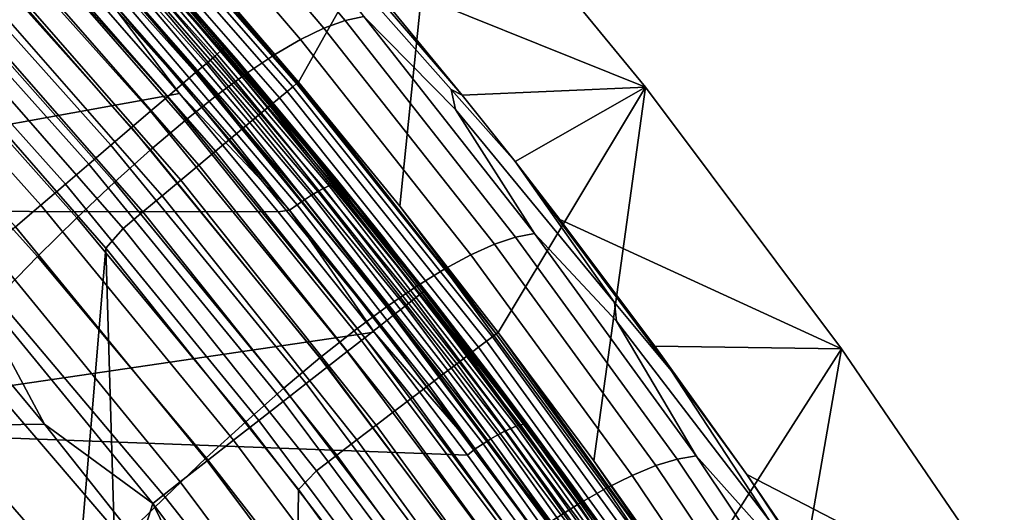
# Model space of a CAD drawing. Header units: metres. Extents: x -109 to 109, y -342 to 66.
# Tile 431 of 512: x 20.46 to 24.33, y 16.31 to 18.25. Entities that reach past the tile are written whole.
import ezdxf

# ---------------------------------------------------------------- set-up
doc = ezdxf.new("R2010")
doc.units = ezdxf.units.M
doc.layers.add('solid_K_24_62_16_000B91', color=7, linetype='CONTINUOUS')

msp = doc.modelspace()

# ---------------------------------------------------------------- linework, layer by layer
at = {"layer": 'solid_K_24_62_16_000B91'}
for points in [[(21.556717, 18.003494, 30.034899), (22.105383, 18.978546), (21.24576, 19.936169), (21.147419, 18.482546, 30.034899)], [(21.266521, 18.139118, 83.562515), (20.440481, 19.061989, 83.562515), (20.426624, 19.049023, 83.699898), (21.252106, 18.126778, 83.699898)], [(21.266521, 18.139118, 83.562515), (21.086004, 18.357349, 83.426178), (20.440481, 19.061989, 83.562515)], [(21.034431, 19.075994, -17.768059), (21.740517, 18.246279, -17.916239), (21.657263, 18.21594, -18.24008), (20.951946, 19.043344, -18.104694)], [(21.107794, 19.093575, -17.428127), (21.814543, 18.262384, -17.589079), (21.740517, 18.246279, -17.916239), (21.034431, 19.075994, -17.768059)], [(21.228111, 18.106237, 83.834938), (20.403563, 19.027443, 83.834938), (20.37149, 18.997433, 83.966492), (21.194744, 18.077677, 83.966492)], [(21.252106, 18.126778, 83.699898), (20.426624, 19.049023, 83.699898), (20.403563, 19.027443, 83.834938), (21.228111, 18.106237, 83.834938)], [(20.951946, 19.043344, -18.104694), (21.657263, 18.21594, -18.24008), (21.564966, 18.171389, -18.5597), (20.860523, 18.995647, -18.437096)], [(21.194744, 18.077677, 83.966492), (20.37149, 18.997433, 83.966492), (20.330685, 18.959249, 84.093422), (21.15229, 18.041334, 84.093422)], [(20.860523, 18.995647, -18.437096), (21.564966, 18.171389, -18.5597), (21.463814, 18.11264, -18.874199), (20.760344, 18.932922, -18.764328)], [(21.15229, 18.041334, 84.093422), (20.330685, 18.959249, 84.093422), (20.281494, 18.913219, 84.214653), (21.10111, 17.997526, 84.214653)], [(20.706358, 18.933893, 30.237499), (21.534784, 17.986069, 30.237499), (21.549522, 17.998379, 30.136866), (20.72053, 18.946852, 30.136866)], [(20.72053, 18.946852, 30.136866), (21.549522, 17.998379, 30.136866), (20.727478, 18.952293, 30.034899)], [(21.549522, 17.998379, 30.136866), (21.147419, 18.482546, 30.034899), (20.727478, 18.952293, 30.034899)], [(21.401724, 18.907171, -16.538019), (22.105383, 18.978546), (22.921869, 17.983912), (21.806805, 18.43462, -16.609694)], [(21.556717, 18.003494, 30.034899), (21.955164, 17.515381, 30.034899), (22.105383, 18.978546)], [(22.342562, 17.018454, 30.034899), (22.921869, 17.983912), (22.105383, 18.978546), (21.955164, 17.515381, 30.034899)], [(21.10111, 17.997526, 84.214653), (20.281494, 18.913219, 84.214653), (20.224337, 18.859735, 84.32914), (21.041643, 17.946623, 84.32914)], [(20.760344, 18.932922, -18.764328), (21.463814, 18.11264, -18.874199), (21.353992, 18.039719, -19.182673), (20.651598, 18.855192, -19.085451)], [(21.51222, 17.967224, 30.335642), (20.684662, 18.914055, 30.335642), (20.65567, 18.887545, 30.430262), (21.482067, 17.942041, 30.430262)], [(21.534784, 17.986069, 30.237499), (20.706358, 18.933893, 30.237499), (20.684662, 18.914055, 30.335642), (21.51222, 17.967224, 30.335642)], [(21.482067, 17.942041, 30.430262), (20.65567, 18.887545, 30.430262), (20.619686, 18.854641, 30.520365), (21.444643, 17.910784, 30.520365)], [(21.041643, 17.946623, 84.32914), (20.224337, 18.859735, 84.32914), (20.159704, 18.799255, 84.435905), (20.974398, 17.889061, 84.435905)], [(20.651598, 18.855192, -19.085451), (21.353992, 18.039719, -19.182673), (21.235695, 17.95265, -19.484222), (20.534472, 18.762487, -19.399534)], [(21.444643, 17.910784, 30.520365), (20.619686, 18.854641, 30.520365), (20.577085, 18.815689, 30.605007), (21.400339, 17.873781, 30.605007)], [(20.974398, 17.889061, 84.435905), (20.159704, 18.799255, 84.435905), (20.088146, 18.732296, 84.534042), (20.89995, 17.825333, 84.534042)], [(21.400339, 17.873781, 30.605007), (20.577085, 18.815689, 30.605007), (20.528318, 18.771095, 30.683298), (21.349623, 17.831421, 30.683298)], [(21.481642, 18.790995, -16.807993), (21.806805, 18.43462, -16.609694), (22.201454, 17.953299, -16.683163)], [(21.508642, 18.708078, -17.167213), (21.481642, 18.790995, -16.807993), (22.201454, 17.953299, -16.683163), (22.1583, 17.974325, -16.98991)], [(20.534472, 18.762487, -19.399534), (21.235695, 17.95265, -19.484222), (21.109228, 17.851658, -19.778053), (20.409275, 18.65505, -19.705748)], [(21.349623, 17.831421, 30.683298), (20.528318, 18.771095, 30.683298), (20.473896, 18.721333, 30.754417), (21.293022, 17.784149, 30.754417)], [(20.89995, 17.825333, 84.534042), (20.088146, 18.732296, 84.534042), (20.010277, 18.659431, 84.622704), (20.818932, 17.755983, 84.622704)], [(21.293022, 17.784149, 30.754417), (20.473896, 18.721333, 30.754417), (20.414391, 18.66692, 30.817619), (21.231134, 17.73246, 30.817619)], [(22.1583, 17.974325, -16.98991), (22.174973, 17.896191, -17.335417), (21.814543, 18.262384, -17.589079), (21.508642, 18.708078, -17.167213)], [(20.818932, 17.755983, 84.622704), (20.010277, 18.659431, 84.622704), (19.92676, 18.581282, 84.701141), (20.73204, 17.681604, 84.701141)], [(20.409275, 18.65505, -19.705748), (21.109228, 17.851658, -19.778053), (20.975027, 17.737175, -20.06348), (20.27643, 18.533337, -20.003374)], [(21.231134, 17.73246, 30.817619), (20.414391, 18.66692, 30.817619), (20.350422, 18.608427, 30.872238), (21.164608, 17.676897, 30.872238)], [(21.164608, 17.676897, 30.872238), (20.350422, 18.608427, 30.872238), (20.282667, 18.546473, 30.917702), (21.094143, 17.618042, 30.917702)], [(20.73204, 17.681604, 84.701141), (19.92676, 18.581282, 84.701141), (19.83831, 18.498516, 84.768677), (20.640017, 17.602833, 84.768677)], [(20.27643, 18.533337, -20.003374), (20.975027, 17.737175, -20.06348), (20.833525, 17.60964, -20.339819), (20.136372, 18.397812, -20.291698)], [(21.094143, 17.618042, 30.917702), (20.282667, 18.546473, 30.917702), (20.211834, 18.481703, 30.953533), (21.020475, 17.556515, 30.953533)], [(20.916367, 18.549728, 45.523468), (21.086004, 18.357349, 83.426178), (21.891285, 17.392778, 83.426178), (21.318333, 18.087994, 45.422207)], [(20.939653, 18.520399, 45.481613), (20.916367, 18.549728, 45.523468), (21.318333, 18.087994, 45.422207)], [(21.694279, 17.601887, 45.203808), (20.916962, 18.516886, 45.406658), (20.930103, 18.520374, 45.443512), (21.707895, 17.604816, 45.240536)], [(21.707895, 17.604816, 45.240536), (20.930103, 18.520374, 45.443512), (20.939653, 18.520399, 45.481613), (21.717789, 17.604437, 45.278549)], [(20.939653, 18.520399, 45.481613), (21.318333, 18.087994, 45.422207), (21.710352, 17.617279, 45.318962)], [(21.717789, 17.604437, 45.278549), (20.939653, 18.520399, 45.481613), (21.710352, 17.617279, 45.318962)], [(20.640017, 17.602833, 84.768677), (19.83831, 18.498516, 84.768677), (19.745686, 18.411842, 84.824738), (20.543648, 17.52034, 84.824738)], [(21.020475, 17.556515, 30.953533), (20.211834, 18.481703, 30.953533), (20.138668, 18.414801, 30.979355), (20.944382, 17.492962, 30.979355)], [(21.608139, 17.558893, 45.081768), (20.833826, 18.470356, 45.283833), (20.858528, 18.486528, 45.309742), (21.633734, 17.574015, 45.107445)], [(21.633734, 17.574015, 45.107445), (20.858528, 18.486528, 45.309742), (20.880865, 18.499817, 45.339195), (21.656878, 17.586353, 45.136684)], [(21.656878, 17.586353, 45.136684), (20.880865, 18.499817, 45.339195), (20.900455, 18.509995, 45.371685), (21.677176, 17.595697, 45.168991)], [(21.677176, 17.595697, 45.168991), (20.900455, 18.509995, 45.371685), (20.916962, 18.516886, 45.406658), (21.694279, 17.601887, 45.203808)], [(21.549522, 17.998379, 30.136866), (21.556717, 18.003494, 30.034899), (21.147419, 18.482546, 30.034899)], [(21.551392, 17.521385, 45.042801), (20.779057, 18.430519, 45.24435), (20.807184, 18.45158, 45.261909), (21.580534, 17.541248, 45.060097)], [(21.580534, 17.541248, 45.060097), (20.807184, 18.45158, 45.261909), (20.833826, 18.470356, 45.283833), (21.608139, 17.558893, 45.081768)], [(20.691385, 18.416203, 45.230801), (21.089098, 17.959393, 45.129528), (18.541027, 17.4972, 45.027061), (17.739666, 18.313946, 45.20813)], [(20.543648, 17.52034, 84.824738), (19.745686, 18.411842, 84.824738), (19.649675, 18.322002, 84.868843), (20.443758, 17.434835, 84.868843)], [(20.944382, 17.492962, 30.979355), (20.138668, 18.414801, 30.979355), (20.063936, 18.346464, 30.994898), (20.866659, 17.428047, 30.994898)], [(20.749929, 18.407536, 45.231457), (21.089098, 17.959393, 45.129528), (20.691385, 18.416203, 45.230801)], [(21.521212, 17.49964, 45.030178), (20.749929, 18.407536, 45.231457), (20.779057, 18.430519, 45.24435), (21.551392, 17.521385, 45.042801)], [(21.521212, 17.49964, 45.030178), (21.089098, 17.959393, 45.129528), (20.749929, 18.407536, 45.231457)], [(22.201454, 17.953299, -16.683163), (21.806805, 18.43462, -16.609694), (22.921869, 17.983912)], [(20.136372, 18.397812, -20.291698), (20.833525, 17.60964, -20.339819), (20.685156, 17.469492, -20.606384), (19.989531, 18.248943, -20.570007)], [(20.063936, 18.346464, 30.994898), (20.000063, 18.266809, 31), (20.799564, 17.350996, 31), (20.866659, 17.428047, 30.994898)], [(21.266521, 18.139118, 83.562515), (21.891285, 17.392778, 83.426178), (21.086004, 18.357349, 83.426178)], [(19.799986, 13.563207, 31), (20.405186, 12.634414, 31), (20.799564, 17.350996, 31), (20.000063, 18.266809, 31)], [(19.989531, 18.248943, -20.570007), (20.685156, 17.469492, -20.606384), (20.530357, 17.317169, -20.862495), (19.836336, 18.087198, -20.837587)], [(21.814543, 18.262384, -17.589079), (22.485926, 17.408411, -17.751558), (22.411476, 17.393795, -18.065699), (21.740517, 18.246279, -17.916239)], [(22.174973, 17.896191, -17.335417), (22.485926, 17.408411, -17.751558), (21.814543, 18.262384, -17.589079)], [(21.657263, 18.21594, -18.24008), (22.327738, 17.365789, -18.376505), (22.234901, 17.324408, -18.683111), (21.564966, 18.171389, -18.5597)], [(21.740517, 18.246279, -17.916239), (22.411476, 17.393795, -18.065699), (22.327738, 17.365789, -18.376505), (21.657263, 18.21594, -18.24008)], [(21.564966, 18.171389, -18.5597), (22.234901, 17.324408, -18.683111), (22.133154, 17.269669, -18.98465), (21.463814, 18.11264, -18.874199)], [(22.050934, 17.180611, 83.562515), (21.266521, 18.139118, 83.562515), (21.252106, 18.126778, 83.699898), (22.035984, 17.168921, 83.699898)], [(22.050934, 17.180611, 83.562515), (21.891285, 17.392778, 83.426178), (21.266521, 18.139118, 83.562515)], [(22.011105, 17.149462, 83.834938), (21.228111, 18.106237, 83.834938), (21.194744, 18.077677, 83.966492), (21.976507, 17.122404, 83.966492)], [(22.035984, 17.168921, 83.699898), (21.252106, 18.126778, 83.699898), (21.228111, 18.106237, 83.834938), (22.011105, 17.149462, 83.834938)], [(21.463814, 18.11264, -18.874199), (22.133154, 17.269669, -18.98465), (22.022684, 17.201586, -19.280252), (21.353992, 18.039719, -19.182673)], [(19.836336, 18.087198, -20.837587), (20.530357, 17.317169, -20.862495), (20.369566, 17.153114, -21.107468), (19.677219, 17.91304, -21.093723)], [(21.976507, 17.122404, 83.966492), (21.194744, 18.077677, 83.966492), (21.15229, 18.041334, 84.093422), (21.932487, 17.087976, 84.093422)], [(21.710352, 17.617279, 45.318962), (21.318333, 18.087994, 45.422207), (21.891285, 17.392778, 83.426178)], [(21.932487, 17.087976, 84.093422), (21.15229, 18.041334, 84.093422), (21.10111, 17.997526, 84.214653), (21.879419, 17.046474, 84.214653)], [(21.353992, 18.039719, -19.182673), (22.022684, 17.201586, -19.280252), (21.903683, 17.120188, -19.569061), (21.235695, 17.95265, -19.484222)], [(21.879419, 17.046474, 84.214653), (21.10111, 17.997526, 84.214653), (21.041643, 17.946623, 84.32914), (21.81776, 16.998251, 84.32914)], [(22.31986, 17.002041, 30.237499), (21.534784, 17.986069, 30.237499), (21.51222, 17.967224, 30.335642), (22.296474, 16.984226, 30.335642)], [(21.534784, 17.986069, 30.237499), (22.31986, 17.002041, 30.237499), (22.335136, 17.013676, 30.136866), (21.549522, 17.998379, 30.136866)], [(21.549522, 17.998379, 30.136866), (22.335136, 17.013676, 30.136866), (21.556717, 18.003494, 30.034899)], [(22.335136, 17.013676, 30.136866), (21.955164, 17.515381, 30.034899), (21.556717, 18.003494, 30.034899)], [(22.409107, 17.69116, -16.723391), (22.201454, 17.953299, -16.683163), (22.921869, 17.983912)], [(22.342562, 17.018454, 30.034899), (22.718714, 16.512959, 30.034899), (22.921869, 17.983912)], [(22.409107, 17.69116, -16.723391), (22.921869, 17.983912), (23.69363, 16.954206), (22.585457, 17.463459, -16.758469)], [(23.083433, 15.999153, 30.034899), (23.69363, 16.954206), (22.921869, 17.983912), (22.718714, 16.512959, 30.034899)], [(21.089098, 17.959393, 45.129528), (21.477032, 17.493629, 45.026272), (18.541027, 17.4972, 45.027061)], [(21.81776, 16.998251, 84.32914), (21.041643, 17.946623, 84.32914), (20.974398, 17.889061, 84.435905), (21.748034, 16.94372, 84.435905)], [(21.521212, 17.49964, 45.030178), (21.477032, 17.493629, 45.026272), (21.089098, 17.959393, 45.129528)], [(21.235695, 17.95265, -19.484222), (21.903683, 17.120188, -19.569061), (21.776463, 17.025682, -19.850309), (21.109228, 17.851658, -19.778053)], [(22.265224, 16.960421, 30.430262), (21.482067, 17.942041, 30.430262), (21.444643, 17.910784, 30.520365), (22.226435, 16.930874, 30.520365)], [(22.296474, 16.984226, 30.335642), (21.51222, 17.967224, 30.335642), (21.482067, 17.942041, 30.430262), (22.265224, 16.960421, 30.430262)], [(22.1583, 17.974325, -16.98991), (22.201454, 17.953299, -16.683163), (22.409107, 17.69116, -16.723391)], [(22.174973, 17.896191, -17.335417), (22.1583, 17.974325, -16.98991), (22.409107, 17.69116, -16.723391), (22.80097, 17.1366, -17.173649)], [(22.226435, 16.930874, 30.520365), (21.444643, 17.910784, 30.520365), (21.400339, 17.873781, 30.605007), (22.180517, 16.895895, 30.605007)], [(21.748034, 16.94372, 84.435905), (20.974398, 17.889061, 84.435905), (20.89995, 17.825333, 84.534042), (21.670839, 16.883348, 84.534042)], [(22.180517, 16.895895, 30.605007), (21.400339, 17.873781, 30.605007), (21.349623, 17.831421, 30.683298), (22.127949, 16.855854, 30.683298)], [(22.80097, 17.1366, -17.173649), (22.807999, 17.063805, -17.505142), (22.485926, 17.408411, -17.751558), (22.174973, 17.896191, -17.335417)], [(21.670839, 16.883348, 84.534042), (20.89995, 17.825333, 84.534042), (20.818932, 17.755983, 84.622704), (21.586834, 16.81765, 84.622704)], [(21.109228, 17.851658, -19.778053), (21.776463, 17.025682, -19.850309), (21.641459, 16.918474, -20.123346), (20.975027, 17.737175, -20.06348)], [(22.127949, 16.855854, 30.683298), (21.349623, 17.831421, 30.683298), (21.293022, 17.784149, 30.754417), (22.069286, 16.811167, 30.754417)], [(22.069286, 16.811167, 30.754417), (21.293022, 17.784149, 30.754417), (21.231134, 17.73246, 30.817619), (22.005142, 16.762306, 30.817619)], [(21.586834, 16.81765, 84.622704), (20.818932, 17.755983, 84.622704), (20.73204, 17.681604, 84.701141), (21.496738, 16.747187, 84.701141)], [(20.975027, 17.737175, -20.06348), (21.641459, 16.918474, -20.123346), (21.499104, 16.798977, -20.387516), (20.833525, 17.60964, -20.339819)], [(22.005142, 16.762306, 30.817619), (21.231134, 17.73246, 30.817619), (21.164608, 17.676897, 30.872238), (21.936192, 16.709782, 30.872238)], [(21.496738, 16.747187, 84.701141), (20.73204, 17.681604, 84.701141), (20.640017, 17.602833, 84.768677), (21.40132, 16.672562, 84.768677)], [(21.936192, 16.709782, 30.872238), (21.164608, 17.676897, 30.872238), (21.094143, 17.618042, 30.917702), (21.863155, 16.654148, 30.917702)], [(23.023643, 16.868786, -16.91493), (22.409107, 17.69116, -16.723391), (22.585457, 17.463459, -16.758469)], [(23.023643, 16.868786, -16.91493), (22.80097, 17.1366, -17.173649), (22.409107, 17.69116, -16.723391)], [(21.40132, 16.672562, 84.768677), (20.640017, 17.602833, 84.768677), (20.543648, 17.52034, 84.824738), (21.301395, 16.594414, 84.824738)], [(20.833525, 17.60964, -20.339819), (21.499104, 16.798977, -20.387516), (21.349842, 16.667599, -20.642166), (20.685156, 17.469492, -20.606384)], [(21.863155, 16.654148, 30.917702), (21.094143, 17.618042, 30.917702), (21.020475, 17.556515, 30.953533), (21.786804, 16.595987, 30.953533)], [(22.392229, 16.641392, 44.927193), (21.656878, 17.586353, 45.136684), (21.677176, 17.595697, 45.168991), (22.413195, 16.649878, 44.959309)], [(22.413195, 16.649878, 44.959309), (21.677176, 17.595697, 45.168991), (21.694279, 17.601887, 45.203808), (22.430861, 16.655344, 44.993965)], [(22.430861, 16.655344, 44.993965), (21.694279, 17.601887, 45.203808), (21.707895, 17.604816, 45.240536), (22.444925, 16.657698, 45.030567)], [(22.444925, 16.657698, 45.030567), (21.707895, 17.604816, 45.240536), (21.717789, 17.604437, 45.278549), (22.455147, 16.656897, 45.068485)], [(21.710352, 17.617279, 45.318962), (21.891285, 17.392778, 83.426178), (22.652479, 16.393051, 83.426178), (22.092216, 17.1378, 45.21381)], [(21.717789, 17.604437, 45.278549), (21.710352, 17.617279, 45.318962), (22.092216, 17.1378, 45.21381)], [(21.717789, 17.604437, 45.278549), (22.092216, 17.1378, 45.21381), (22.334761, 16.821705, 45.144482)], [(22.455147, 16.656897, 45.068485), (21.717789, 17.604437, 45.278549), (22.334761, 16.821705, 45.144482)], [(21.786804, 16.595987, 30.953533), (21.020475, 17.556515, 30.953533), (20.944382, 17.492962, 30.979355), (21.707935, 16.53591, 30.979355)], [(22.31337, 16.59952, 44.851318), (21.580534, 17.541248, 45.060097), (21.608139, 17.558893, 45.081768), (22.341885, 16.615995, 44.87273)], [(22.341885, 16.615995, 44.87273), (21.608139, 17.558893, 45.081768), (21.633734, 17.574015, 45.107445), (22.368322, 16.630033, 44.898167)], [(22.368322, 16.630033, 44.898167), (21.633734, 17.574015, 45.107445), (21.656878, 17.586353, 45.136684), (22.392229, 16.641392, 44.927193)], [(21.301395, 16.594414, 84.824738), (20.543648, 17.52034, 84.824738), (20.443758, 17.434835, 84.868843), (21.197821, 16.513411, 84.868843)], [(22.252094, 16.560421, 44.82196), (21.521212, 17.49964, 45.030178), (21.551392, 17.521385, 45.042801), (22.283268, 16.580889, 44.834297)], [(22.283268, 16.580889, 44.834297), (21.551392, 17.521385, 45.042801), (21.580534, 17.541248, 45.060097), (22.31337, 16.59952, 44.851318)], [(22.335136, 17.013676, 30.136866), (22.342562, 17.018454, 30.034899), (21.955164, 17.515381, 30.034899)], [(21.477032, 17.493629, 45.026272), (21.854853, 17.019257, 44.921104), (19.302977, 16.64526, 44.838192), (18.541027, 17.4972, 45.027061)], [(21.707935, 16.53591, 30.979355), (20.944382, 17.492962, 30.979355), (20.866659, 17.428047, 30.994898), (21.62738, 16.474548, 30.994898)], [(21.521212, 17.49964, 45.030178), (21.854853, 17.019257, 44.921104), (21.477032, 17.493629, 45.026272)], [(22.252094, 16.560421, 44.82196), (21.854853, 17.019257, 44.921104), (21.521212, 17.49964, 45.030178)], [(21.197821, 16.513411, 84.868843), (20.443758, 17.434835, 84.868843), (20.3412, 17.347046, 84.900612), (21.09148, 16.430244, 84.900612)], [(20.685156, 17.469492, -20.606384), (21.349842, 16.667599, -20.642166), (21.194109, 16.524755, -20.886648), (20.530357, 17.317169, -20.862495)], [(22.958622, 16.965349, -16.835638), (22.585457, 17.463459, -16.758469), (23.69363, 16.954206)], [(23.023643, 16.868786, -16.91493), (22.585457, 17.463459, -16.758469), (22.958622, 16.965349, -16.835638)], [(20.866659, 17.428047, 30.994898), (20.799564, 17.350996, 31), (21.556969, 16.40049, 31), (21.62738, 16.474548, 30.994898)], [(22.485926, 17.408411, -17.751558), (23.121269, 16.533337, -17.915253), (23.046635, 16.520227, -18.216143), (22.411476, 17.393795, -18.065699)], [(22.807999, 17.063805, -17.505142), (23.121269, 16.533337, -17.915253), (22.485926, 17.408411, -17.751558)], [(22.050934, 17.180611, 83.562515), (22.652479, 16.393051, 83.426178), (21.891285, 17.392778, 83.426178)], [(22.327738, 17.365789, -18.376505), (22.962704, 16.494566, -18.513687), (22.869665, 16.456369, -18.80706), (22.234901, 17.324408, -18.683111)], [(22.411476, 17.393795, -18.065699), (23.046635, 16.520227, -18.216143), (22.962704, 16.494566, -18.513687), (22.327738, 17.365789, -18.376505)], [(21.09148, 16.430244, 84.900612), (20.3412, 17.347046, 84.900612), (20.236851, 17.257723, 84.919785), (20.983282, 16.345625, 84.919785)], [(20.405186, 12.634414, 31), (20.966978, 11.678433, 31), (20.799564, 17.350996, 31)], [(20.966978, 11.678433, 31), (21.483873, 10.697811, 31), (21.556969, 16.40049, 31), (20.799564, 17.350996, 31)], [(22.234901, 17.324408, -18.683111), (22.869665, 16.456369, -18.80706), (22.767706, 16.405649, -19.095428), (22.133154, 17.269669, -18.98465)], [(20.530357, 17.317169, -20.862495), (21.194109, 16.524755, -20.886648), (21.032343, 16.370859, -21.120308), (20.369566, 17.153114, -21.107468)], [(20.236851, 17.257723, 84.919785), (20.171715, 17.120872, 84.926178), (20.557764, 16.657158, 84.926178)], [(20.983282, 16.345625, 84.919785), (20.236851, 17.257723, 84.919785), (20.557764, 16.657158, 84.926178)], [(22.133154, 17.269669, -18.98465), (22.767706, 16.405649, -19.095428), (22.657017, 16.342422, -19.377962), (22.022684, 17.201586, -19.280252)], [(22.022684, 17.201586, -19.280252), (22.657017, 16.342422, -19.377962), (22.53779, 16.26671, -19.653835), (21.903683, 17.120188, -19.569061)], [(22.776728, 16.177326, 83.699898), (22.035984, 17.168921, 83.699898), (22.011105, 17.149462, 83.834938), (22.751013, 16.158989, 83.834938)], [(22.792177, 16.188345, 83.562515), (22.050934, 17.180611, 83.562515), (22.035984, 17.168921, 83.699898), (22.776728, 16.177326, 83.699898)], [(22.792177, 16.188345, 83.562515), (22.652479, 16.393051, 83.426178), (22.050934, 17.180611, 83.562515)], [(20.369566, 17.153114, -21.107468), (21.032343, 16.370859, -21.120308), (20.864985, 16.20632, -21.342495), (20.203215, 16.977764, -21.340618)], [(22.751013, 16.158989, 83.834938), (22.011105, 17.149462, 83.834938), (21.976507, 17.122404, 83.966492), (22.71525, 16.133488, 83.966492)], [(22.334761, 16.821705, 45.144482), (22.092216, 17.1378, 45.21381), (22.652479, 16.393051, 83.426178)], [(23.023643, 16.868786, -16.91493), (23.409035, 16.279367, -17.358896), (22.807999, 17.063805, -17.505142), (22.80097, 17.1366, -17.173649)], [(20.171715, 17.120872, 84.926178), (-20.55777, 16.65715, 84.926178), (-20.93309, 16.184858, 84.926178), (20.557764, 16.657158, 84.926178)], [(21.903683, 17.120188, -19.569061), (22.53779, 16.26671, -19.653835), (22.410336, 16.178707, -19.922319), (21.776463, 17.025682, -19.850309)], [(22.66975, 16.10104, 84.093422), (21.932487, 17.087976, 84.093422), (21.879419, 17.046474, 84.214653), (22.614899, 16.061926, 84.214653)], [(22.71525, 16.133488, 83.966492), (21.976507, 17.122404, 83.966492), (21.932487, 17.087976, 84.093422), (22.66975, 16.10104, 84.093422)], [(23.409035, 16.279367, -17.358896), (23.407118, 16.212427, -17.676098), (23.121269, 16.533337, -17.915253), (22.807999, 17.063805, -17.505142)], [(21.854853, 17.019257, 44.921104), (22.222502, 16.536335, 44.814045), (19.302977, 16.64526, 44.838192)], [(21.776463, 17.025682, -19.850309), (22.410336, 16.178707, -19.922319), (22.275091, 16.078789, -20.182793), (21.641459, 16.918474, -20.123346)], [(22.614899, 16.061926, 84.214653), (21.879419, 17.046474, 84.214653), (21.81776, 16.998251, 84.32914), (22.551167, 16.016478, 84.32914)], [(22.252094, 16.560421, 44.82196), (22.222502, 16.536335, 44.814045), (21.854853, 17.019257, 44.921104)], [(22.31986, 17.002041, 30.237499), (23.060011, 15.983788, 30.237499), (23.075792, 15.994726, 30.136866), (22.335136, 17.013676, 30.136866)], [(22.335136, 17.013676, 30.136866), (23.075792, 15.994726, 30.136866), (22.342562, 17.018454, 30.034899)], [(23.075792, 15.994726, 30.136866), (22.718714, 16.512959, 30.034899), (22.342562, 17.018454, 30.034899)], [(20.203215, 16.977764, -21.340618), (20.864985, 16.20632, -21.342495), (20.692469, 16.031549, -21.552557), (20.031742, 16.791557, -21.561262)], [(22.551167, 16.016478, 84.32914), (21.81776, 16.998251, 84.32914), (21.748034, 16.94372, 84.435905), (22.479097, 15.965084, 84.435905)], [(23.035851, 15.967041, 30.335642), (22.296474, 16.984226, 30.335642), (22.265224, 16.960421, 30.430262), (23.003561, 15.944661, 30.430262)], [(23.060011, 15.983788, 30.237499), (22.31986, 17.002041, 30.237499), (22.296474, 16.984226, 30.335642), (23.035851, 15.967041, 30.335642)], [(22.479097, 15.965084, 84.435905), (21.748034, 16.94372, 84.435905), (21.670839, 16.883348, 84.534042), (22.399307, 15.908185, 84.534042)], [(22.963488, 15.916883, 30.520365), (22.226435, 16.930874, 30.520365), (22.180517, 16.895895, 30.605007), (22.916046, 15.884, 30.605007)], [(23.003561, 15.944661, 30.430262), (22.265224, 16.960421, 30.430262), (22.226435, 16.930874, 30.520365), (22.963488, 15.916883, 30.520365)], [(22.958622, 16.965349, -16.835638), (23.69363, 16.954206), (24.419199, 15.891379), (23.320778, 16.4592, -16.91465)], [(23.023643, 16.868786, -16.91493), (22.958622, 16.965349, -16.835638), (23.320778, 16.4592, -16.91465)], [(23.083433, 15.999153, 30.034899), (23.436535, 15.477295, 30.034899), (23.69363, 16.954206)], [(23.777838, 14.947649, 30.034899), (24.419199, 15.891379), (23.69363, 16.954206), (23.436535, 15.477295, 30.034899)], [(21.641459, 16.918474, -20.123346), (22.275091, 16.078789, -20.182793), (22.132492, 15.967343, -20.434631), (21.499104, 16.798977, -20.387516)], [(22.916046, 15.884, 30.605007), (22.180517, 16.895895, 30.605007), (22.127949, 16.855854, 30.683298), (22.861736, 15.846356, 30.683298)], [(22.399307, 15.908185, 84.534042), (21.670839, 16.883348, 84.534042), (21.586834, 16.81765, 84.622704), (22.312479, 15.846267, 84.622704)], [(22.861736, 15.846356, 30.683298), (22.127949, 16.855854, 30.683298), (22.069286, 16.811167, 30.754417), (22.801126, 15.804346, 30.754417)], [(23.409035, 16.279367, -17.358896), (23.023643, 16.868786, -16.91493), (23.320778, 16.4592, -16.91465), (23.606741, 16.029852, -17.108166)], [(22.312479, 15.846267, 84.622704), (21.586834, 16.81765, 84.622704), (21.496738, 16.747187, 84.701141), (22.219353, 15.779859, 84.701141)], [(22.46372, 16.649769, 45.106766), (22.334761, 16.821705, 45.144482), (22.652479, 16.393051, 83.426178)], [(23.04579, 15.837615, 44.926315), (22.334761, 16.821705, 45.144482), (22.46372, 16.649769, 45.106766)], [(22.455147, 16.656897, 45.068485), (22.334761, 16.821705, 45.144482), (23.04579, 15.837615, 44.926315)], [(20.031742, 16.791557, -21.561262), (20.692469, 16.031549, -21.552557), (20.515236, 15.846963, -21.749842), (19.855583, 16.594936, -21.768721)], [(21.499104, 16.798977, -20.387516), (22.132492, 15.967343, -20.434631), (21.982981, 15.844754, -20.677217), (21.349842, 16.667599, -20.642166)], [(22.801126, 15.804346, 30.754417), (22.069286, 16.811167, 30.754417), (22.005142, 16.762306, 30.817619), (22.734856, 15.75841, 30.817619)], [(22.219353, 15.779859, 84.701141), (21.496738, 16.747187, 84.701141), (21.40132, 16.672562, 84.768677), (22.120728, 15.709528, 84.768677)], [(22.734856, 15.75841, 30.817619), (22.005142, 16.762306, 30.817619), (21.936192, 16.709782, 30.872238), (22.663618, 15.709033, 30.872238)], [(22.663618, 15.709033, 30.872238), (21.936192, 16.709782, 30.872238), (21.863155, 16.654148, 30.917702), (22.588161, 15.656732, 30.917702)], [(21.349842, 16.667599, -20.642166), (21.982981, 15.844754, -20.677217), (21.826994, 15.711405, -20.909931), (21.194109, 16.524755, -20.886648)], [(22.120728, 15.709528, 84.768677), (21.40132, 16.672562, 84.768677), (21.301395, 16.594414, 84.824738), (22.017445, 15.635877, 84.824738)], [(20.557764, 16.657158, 84.926178), (-20.93309, 16.184858, 84.926178), (-21.297634, 15.704048, 84.926178), (20.933084, 16.184866, 84.926178)], [(22.222502, 16.536335, 44.814045), (22.579626, 16.045256, 44.705173), (20.023893, 15.759938, 44.641922), (19.302977, 16.64526, 44.838192)], [(20.983282, 16.345625, 84.919785), (20.557764, 16.657158, 84.926178), (20.933084, 16.184866, 84.926178)], [(22.588161, 15.656732, 30.917702), (21.863155, 16.654148, 30.917702), (21.786804, 16.595987, 30.953533), (22.509277, 15.602054, 30.953533)], [(23.03384, 15.643465, 44.657127), (22.341885, 16.615995, 44.87273), (22.368322, 16.630033, 44.898167), (23.061069, 15.656389, 44.682316)], [(23.061069, 15.656389, 44.682316), (22.368322, 16.630033, 44.898167), (22.392229, 16.641392, 44.927193), (23.085693, 15.66674, 44.711117)], [(23.085693, 15.66674, 44.711117), (22.392229, 16.641392, 44.927193), (22.413195, 16.649878, 44.959309), (23.107288, 15.674342, 44.743038)], [(23.107288, 15.674342, 44.743038), (22.413195, 16.649878, 44.959309), (22.430861, 16.655344, 44.993965), (23.125484, 15.679064, 44.777527)], [(23.125484, 15.679064, 44.777527), (22.430861, 16.655344, 44.993965), (22.444925, 16.657698, 45.030567), (23.139971, 15.680824, 44.813999)], [(23.139971, 15.680824, 44.813999), (22.444925, 16.657698, 45.030567), (22.455147, 16.656897, 45.068485), (23.150497, 15.679594, 44.851822)], [(23.150497, 15.679594, 44.851822), (22.455147, 16.656897, 45.068485), (23.04579, 15.837615, 44.926315)], [(22.46372, 16.649769, 45.106766), (22.652479, 16.393051, 83.426178), (23.368053, 15.36018, 83.426178), (22.824663, 16.153414, 44.997917)], [(23.04579, 15.837615, 44.926315), (22.46372, 16.649769, 45.106766), (22.824663, 16.153414, 44.997917)], [(19.855583, 16.594936, -21.768721), (20.515236, 15.846963, -21.749842), (20.333727, 15.652968, -21.933699), (19.675175, 16.388336, -21.962307)], [(22.017445, 15.635877, 84.824738), (21.301395, 16.594414, 84.824738), (21.197821, 16.513411, 84.868843), (21.910389, 15.559534, 84.868843)], [(22.509277, 15.602054, 30.953533), (21.786804, 16.595987, 30.953533), (21.707935, 16.53591, 30.979355), (22.427794, 15.545574, 30.979355)], [(22.973467, 15.610828, 44.61924), (22.283268, 16.580889, 44.834297), (22.31337, 16.59952, 44.851318), (23.004471, 15.628191, 44.635979)], [(23.004471, 15.628191, 44.635979), (22.31337, 16.59952, 44.851318), (22.341885, 16.615995, 44.87273), (23.03384, 15.643465, 44.657127)], [(22.252094, 16.560421, 44.82196), (22.941357, 15.591675, 44.607193), (22.579626, 16.045256, 44.705173), (22.222502, 16.536335, 44.814045)], [(22.941357, 15.591675, 44.607193), (22.252094, 16.560421, 44.82196), (22.283268, 16.580889, 44.834297), (22.973467, 15.610828, 44.61924)], [(21.194109, 16.524755, -20.886648), (21.826994, 15.711405, -20.909931), (21.66497, 15.567682, -21.132153), (21.032343, 16.370859, -21.120308)], [(21.910389, 15.559534, 84.868843), (21.197821, 16.513411, 84.868843), (21.09148, 16.430244, 84.900612), (21.800472, 15.481152, 84.900612)], [(22.427794, 15.545574, 30.979355), (21.707935, 16.53591, 30.979355), (21.62738, 16.474548, 30.994898), (22.344566, 15.487886, 30.994898)], [(23.075792, 15.994726, 30.136866), (23.083433, 15.999153, 30.034899), (22.718714, 16.512959, 30.034899)], [(23.046635, 16.520227, -18.216143), (23.645323, 15.627251, -18.36727), (23.561489, 15.603942, -18.651346), (22.962704, 16.494566, -18.513687)], [(23.121269, 16.533337, -17.915253), (23.719898, 15.638849, -18.079849), (23.645323, 15.627251, -18.36727), (23.046635, 16.520227, -18.216143)], [(23.407118, 16.212427, -17.676098), (23.719898, 15.638849, -18.079849), (23.121269, 16.533337, -17.915253)], [(21.62738, 16.474548, 30.994898), (21.556969, 16.40049, 31), (22.270998, 15.416925, 31), (22.344566, 15.487886, 30.994898)], [(22.962704, 16.494566, -18.513687), (23.561489, 15.603942, -18.651346), (23.468588, 15.568932, -18.931282), (22.869665, 16.456369, -18.80706)], [(21.800472, 15.481152, 84.900612), (21.09148, 16.430244, 84.900612), (20.983282, 16.345625, 84.919785), (21.688639, 15.401402, 84.919785)], [(22.869665, 16.456369, -18.80706), (23.468588, 15.568932, -18.931282), (23.366808, 15.522234, -19.206287), (22.767706, 16.405649, -19.095428)], [(23.67173, 15.945276, -16.995522), (23.320778, 16.4592, -16.91465), (24.419199, 15.891379)], [(23.606741, 16.029852, -17.108166), (23.320778, 16.4592, -16.91465), (23.67173, 15.945276, -16.995522)], [(21.483873, 10.697811, 31), (21.955074, 9.694056, 31), (22.270998, 15.416925, 31), (21.556969, 16.40049, 31)], [(22.792177, 16.188345, 83.562515), (23.368053, 15.36018, 83.426178), (22.652479, 16.393051, 83.426178)], [(22.767706, 16.405649, -19.095428), (23.366808, 15.522234, -19.206287), (23.256336, 15.463859, -19.475567), (22.657017, 16.342422, -19.377962)], [(21.032343, 16.370859, -21.120308), (21.66497, 15.567682, -21.132153), (21.497351, 15.41397, -21.34326), (20.864985, 16.20632, -21.342495)], [(20.983282, 16.345625, 84.919785), (20.933084, 16.184866, 84.926178), (21.297628, 15.704056, 84.926178)], [(21.688639, 15.401402, 84.919785), (20.983282, 16.345625, 84.919785), (21.297628, 15.704056, 84.926178)], [(22.657017, 16.342422, -19.377962), (23.256336, 15.463859, -19.475567), (23.137365, 15.393825, -19.738331), (22.53779, 16.26671, -19.653835)]]:
    msp.add_3dface(points, dxfattribs=at)

doc.saveas('drawing.dxf')
